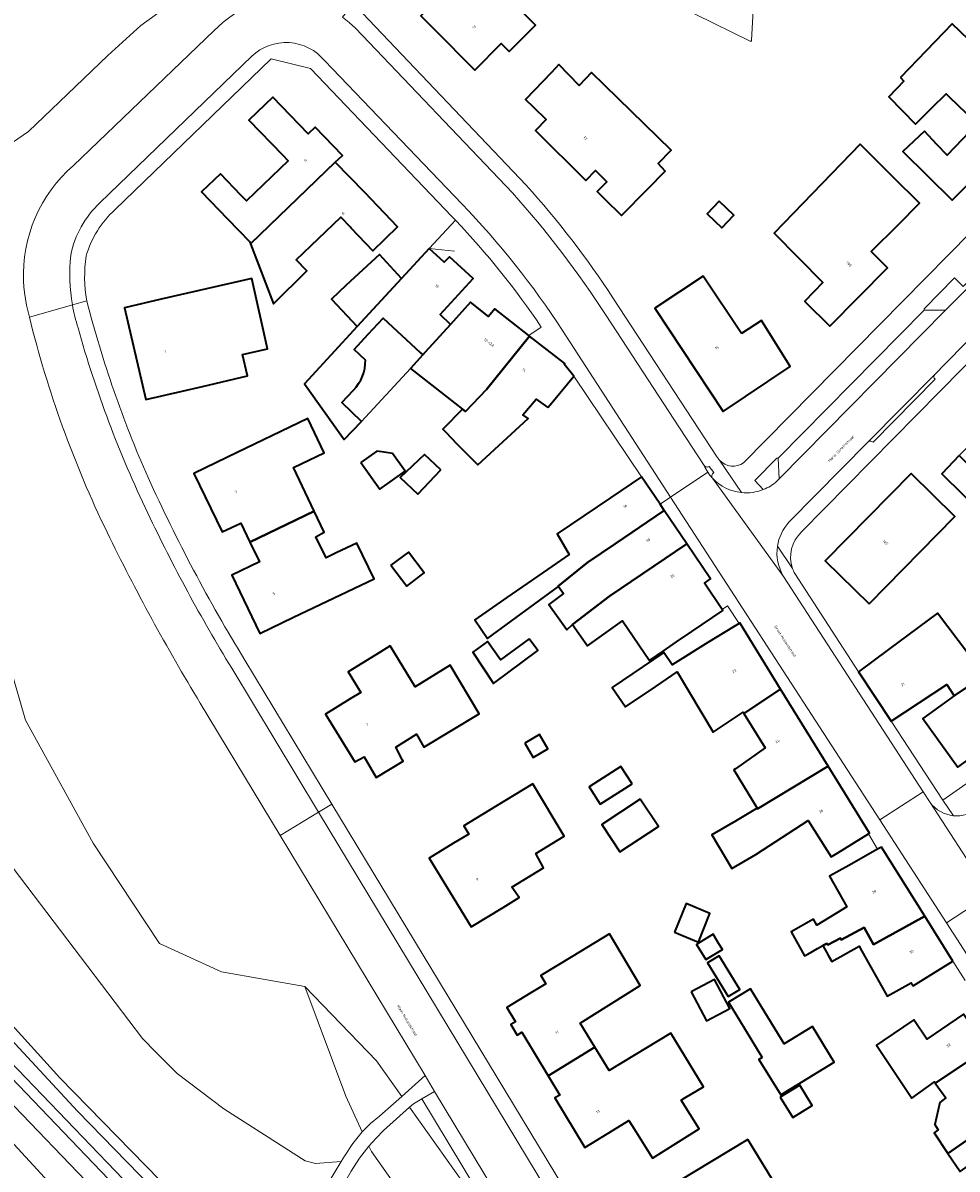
# Model space of a CAD drawing. Header units: metres. Extents: x 197700 to 204338, y 317132 to 325229.
# Tile 559 of 656: x 202308 to 202433, y 318576 to 318729. Entities that reach past the tile are written whole.
import ezdxf
from ezdxf.enums import TextEntityAlignment as Align

# ---------------------------------------------------------------- set-up
doc = ezdxf.new("R2010")
doc.units = ezdxf.units.M
for name, color, linetype, lineweight in [('B-WE-GR-BEPLANTING_CULTUUR_BOSPLANTSOEN-GV', 90, 'Continuous', 18), ('B-WE-GR-BEPLANTING_CULTUUR_HEESTERS-GV', 90, 'Continuous', 18), ('B-WE-GR-BOS_LOOF-GV', 40, 'Continuous', 13), ('B-WE-IE-TERREINAFSCHEIDING_KUNSTMATIG_MUUR-G', 90, 'IE-TERREINAFSCHEIDING-KUNSTMATIG-DICHT', 18), ('B-WE-OG-BEBOUWING-GV', 7, 'Continuous', 35), ('B-WE-OG-BEBOUWING-T18', 10, 'Continuous', 18), ('B-WE-OG-TERREIN_CULTUURSCHEIDING-GV', 7, 'Continuous', 18), ('B-WE-OG-TERREIN_ERF-GV', 7, 'Continuous', 18), ('B-WE-OG-TOPOGRAFIE-T18', 10, 'Continuous', 18), ('B-WE-OG-WATER_GREPPEL-GV', 160, 'Continuous', 18), ('B-WE-VH-ONVERHARD-GV', 252, 'Continuous', 18), ('B-WE-VH-VERHARDING_ASFALT-GV', 252, 'Continuous', 18), ('B-WE-VH-VERHARDING_BETONSTRAATSTEEN-GV', 252, 'Continuous', 18), ('B-WE-VH-VERHARDING_OPEN-GV', 252, 'Continuous', 18), ('B-WE-VH-VERHARDING_STRAATBAKSTEEN-GV', 252, 'Continuous', 18), ('B-WE-VH-VERHARDING_TEGEL-GV', 252, 'Continuous', 18)]:
    doc.layers.add(name, color=color, linetype=linetype, lineweight=lineweight)
doc.styles.add('NLCS-ISO-M200-T18', font='NLCS-ISO.ttf', dxfattribs={"height": 0.36})
doc.linetypes.add('IE-TERREINAFSCHEIDING-KUNSTMATIG-DICHT', pattern='A,8,-1,[82,NLCS.SHX,S=0.75,R=90,X=0,Y=0],-1', length=10)

msp = doc.modelspace()

# ---------------------------------------------------------------- linework, layer by layer
at = {"layer": 'B-WE-GR-BEPLANTING_CULTUUR_BOSPLANTSOEN-GV'}
for points in [[(202390.513, 318733.655), (202405.405, 318726.291), (202405.463, 318726.441), (202405.678, 318729.664)], [(202304.697, 318711.414), (202308.899, 318714.248), (202313.045, 318718.209), (202319.47, 318724.411), (202323.914, 318728.407), (202329.623, 318732.602)]]:
    msp.add_lwpolyline(points, dxfattribs=at)
msp.add_lwpolyline([(202361.418, 318584.997), (202360.314, 318584.346), (202359.795, 318583.882), (202368.217, 318572.076), (202377.592, 318556.184), (202384.116, 318545.394), (202371.086, 318557.864), (202361.096, 318568.923), (202354.709, 318577.97), (202354.378, 318578.687), (202353.118, 318577.07), (202351.979, 318575.366), (202345.372, 318563.746), (202360.764, 318548.858), (202384.652, 318528), (202407.663, 318505.684), (202414.139, 318497.647), (202413.333, 318498.967)], close=True, dxfattribs=at)
at = {"layer": 'B-WE-GR-BEPLANTING_CULTUUR_HEESTERS-GV'}
for points in [[(202433.815, 318693.581), (202433.766, 318693.532), (202432.613, 318694.692), (202428.559, 318690.576), (202428.554, 318690.371), (202431.421, 318690.399), (202433.881, 318692.893)], [(202409.062, 318670.626), (202408.86, 318670.628), (202405.907, 318667.648), (202407.05, 318666.413)], [(202408.874, 318667.528), (202409.179, 318667.837), (202409.062, 318670.626)]]:
    msp.add_lwpolyline(points, dxfattribs=at)
msp.add_lwpolyline([(202407.05, 318666.413, 0.0871899), (202408.874, 318667.528)], format="xyb", dxfattribs=at)
at = {"layer": 'B-WE-GR-BOS_LOOF-GV'}
msp.add_lwpolyline([(202300.658, 318601.504), (202313.096, 318587.8), (202328.334, 318572.174), (202337.471, 318563.049), (202339.752, 318561.091), (202340.041, 318561.373), (202343.591, 318564.83), (202350.676, 318576.633), (202347.237, 318576.376), (202345.868, 318576.735), (202334.973, 318583.687), (202328.763, 318588.416), (202325.903, 318591.235), (202324.106, 318593.086), (202305.877, 318617.108)], dxfattribs=at)
at = {"layer": 'B-WE-IE-TERREINAFSCHEIDING_KUNSTMATIG_MUUR-G'}
for points in [[(202365.934, 318702.423), (202362.43, 318698.631)], [(202365.938, 318702.427), (202365.934, 318702.423)], [(202362.43, 318698.631), (202365.813, 318698.282)], [(202353.377, 318675.512), (202359.931, 318682.594)]]:
    msp.add_lwpolyline(points, dxfattribs=at)
at = {"layer": 'B-WE-OG-BEBOUWING-GV'}
for points in [[(202364.866, 318733.232), (202361.32, 318729.708), (202363.028, 318727.989), (202368.508, 318722.475), (202372.055, 318726), (202373.091, 318724.957), (202376.637, 318728.482), (202368.412, 318736.756)], [(202425.374, 318721.469), (202425.856, 318721.007), (202423.816, 318718.878), (202427.38, 318715.254), (202429.591, 318717.428), (202431.477, 318719.283), (202431.938, 318718.839), (202435.218, 318715.68), (202435.637, 318715.277), (202431.607, 318711.1), (202430.264, 318712.528), (202428.578, 318714.321), (202425.685, 318711.6), (202432.29, 318705.078), (202432.62, 318705.412), (202444.236, 318717.175), (202441.563, 318719.744), (202438.847, 318722.355), (202432.288, 318728.66), (202428.823, 318725.056)], [(202391.617, 318706.589), (202393.967, 318708.972), (202393.01, 318709.98), (202394.739, 318711.753), (202384.102, 318722.125), (202382.473, 318720.406), (202379.753, 318723.203), (202378.745, 318722.158), (202375.273, 318718.56), (202376.328, 318717.542), (202378.058, 318715.844), (202376.616, 318714.387), (202383.357, 318707.713), (202384.656, 318709.03), (202386.151, 318707.555), (202384.852, 318706.238), (202385.858, 318705.245), (202388.106, 318703.029)], [(202338.557, 318699.236), (202349.879, 318710.174), (202350.821, 318711.064), (202347.207, 318714.851), (202346.274, 318713.93), (202341.536, 318718.849), (202338.344, 318715.759), (202342.828, 318711.128), (202343.582, 318710.349), (202338.012, 318704.99), (202337.276, 318705.753), (202334.519, 318708.61), (202332.01, 318706.189), (202335.483, 318702.591), (202338.448, 318699.52)], [(202425.061, 318701.812), (202427.916, 318704.679), (202424.373, 318708.207), (202419.998, 318712.564), (202408.5, 318700.663), (202415.036, 318694.093), (202412.606, 318691.573), (202412.657, 318691.519), (202415.962, 318688.263), (202423.633, 318696.049), (202421.473, 318698.209)], [(202349.879, 318710.174), (202338.557, 318699.236), (202341.628, 318691.253), (202346.058, 318695.661), (202344.656, 318697.101), (202350.631, 318702.806), (202351.904, 318701.469), (202351.961, 318701.409), (202354.894, 318698.331), (202358.203, 318701.511), (202353.802, 318706.091)], [(202401.161, 318704.939), (202399.558, 318703.28), (202401.499, 318701.405), (202403.102, 318703.064)], [(202358.731, 318694.623), (202355.777, 318697.816), (202351.34, 318693.709), (202349.36, 318691.877), (202352.81, 318688.207)], [(202329.42, 318679.565), (202332.154, 318680.195), (202338.142, 318681.615), (202337.48, 318684.446), (202340.834, 318685.213), (202338.717, 318694.631), (202326.592, 318691.839), (202321.72, 318690.717), (202324.548, 318678.443)], [(202404.137, 318687.26), (202399.042, 318694.935), (202392.567, 318690.64), (202401.716, 318676.849), (202410.652, 318682.875), (202410.506, 318683.09), (202406.828, 318689.013)], [(202367.27, 318676.837), (202370.092, 318679.809), (202375.824, 318686.921), (202375.718, 318687.004), (202371.173, 318690.552), (202370.344, 318689.525), (202367.96, 318691.45), (202365.269, 318688.496), (202361.922, 318684.801), (202361.57, 318684.412), (202359.931, 318682.594), (202361.754, 318681.164), (202366.852, 318677.165)], [(202378.285, 318677.389), (202378.563, 318677.722), (202381.766, 318681.562), (202380.464, 318683.195), (202380.524, 318683.252), (202375.824, 318686.921), (202370.092, 318679.809), (202367.27, 318676.837), (202366.852, 318677.165), (202364.262, 318674.504), (202364.487, 318674.29), (202364.667, 318674.095), (202366.126, 318672.516), (202366.71, 318671.934), (202368.934, 318669.72), (202375.65, 318675.895), (202374.918, 318676.427), (202376.715, 318678.492)], [(202347.05, 318663.523), (202344.296, 318669.385), (202348.408, 318671.313), (202346.193, 318675.918), (202335.484, 318670.744), (202330.982, 318668.569), (202334.748, 318660.772), (202337.259, 318661.942), (202338.479, 318659.391)], [(202353.29, 318670.033), (202355.839, 318666.479), (202359.192, 318668.883), (202357.518, 318671.219), (202356.385, 318671.405), (202355.425, 318671.563)], [(202363.977, 318669.061), (202361.817, 318671.116), (202358.552, 318668.05), (202360.896, 318665.821)], [(202438.923, 318665.354), (202433.243, 318670.953), (202430.903, 318668.518), (202436.594, 318662.911), (202437.118, 318663.461), (202437.339, 318663.693)], [(202386.65, 318665.326), (202379.511, 318660.507), (202381.108, 318657.754), (202378.227, 318655.754), (202372.784, 318651.977), (202368.534, 318649.028), (202370.201, 318646.536), (202379.681, 318653.454), (202379.643, 318653.504), (202383.59, 318656.676), (202387.259, 318659.155), (202393.835, 318663.617), (202393.27, 318664.454), (202390.794, 318668.123)], [(202421.222, 318651.152), (202432.655, 318662.813), (202426.8, 318668.554), (202415.345, 318656.896)], [(202347.05, 318663.523), (202338.479, 318659.391), (202339.74, 318656.753), (202336.052, 318655.002), (202339.79, 318647.196), (202344.3, 318649.355), (202355.06, 318654.506), (202352.737, 318659.275), (202349.996, 318657.953), (202348.646, 318657.302), (202347.289, 318660.116), (202348.372, 318660.708)], [(202396.824, 318659.189), (202393.835, 318663.617), (202387.259, 318659.155), (202383.59, 318656.676), (202379.643, 318653.504), (202379.681, 318653.454), (202380.381, 318652.532), (202378.428, 318651.067), (202379.672, 318649.313), (202380.781, 318647.75), (202380.817, 318647.699), (202381.558, 318648.383), (202386.495, 318652.158)], [(202381.558, 318648.383), (202383.56, 318645.526), (202388.245, 318648.86), (202391.845, 318643.581), (202393.665, 318644.822), (202395.481, 318646.061), (202397.507, 318647.443), (202401.674, 318650.284), (202401.586, 318650.413), (202399.195, 318653.919), (202399.998, 318654.485), (202396.824, 318659.189), (202386.495, 318652.158)], [(202357.311, 318656.297), (202359.418, 318653.507), (202361.764, 318655.278), (202359.657, 318658.069)], [(202436.315, 318645.181), (202436, 318645.618), (202434.468, 318644.423), (202430.327, 318649.891), (202423.806, 318645.056), (202419.789, 318642.078), (202424.135, 318635.46), (202431.599, 318640.362), (202432.544, 318638.85), (202435.734, 318640.992), (202438.103, 318642.698)], [(202409.38, 318639.748), (202403.917, 318648.596), (202403.824, 318648.538), (202403.149, 318648.121), (202399.663, 318645.969), (202394.886, 318643.019), (202393.787, 318644.641), (202386.89, 318639.97), (202388.645, 318637.379), (202392.684, 318640.116), (202395.541, 318642.052), (202400.379, 318633.999), (202404.363, 318636.668), (202404.455, 318636.52)], [(202375.8, 318646.49), (202371.928, 318643.667), (202370.202, 318646.141), (202368.268, 318644.673), (202370.995, 318640.51), (202376.959, 318644.923)], [(202357.229, 318645.549), (202355.853, 318644.703), (202351.593, 318642.084), (202353.29, 318639.324), (202351.853, 318638.44), (202348.571, 318636.423), (202352.503, 318630.027), (202353.717, 318630.728), (202355.358, 318627.97), (202358.943, 318630.138), (202358.874, 318630.27), (202357.974, 318631.99), (202360.726, 318633.745), (202361.711, 318631.987), (202369.093, 318636.453), (202365.233, 318642.94), (202360.527, 318640.071)], [(202435.734, 318640.992), (202432.544, 318638.85), (202428.357, 318635.834), (202433.03, 318629.347), (202439.318, 318633.876), (202439.249, 318633.973), (202436.87, 318637.276), (202437.884, 318638.006)], [(202406.275, 318623.75), (202415.739, 318629.457), (202409.38, 318639.748), (202404.455, 318636.52), (202407.328, 318631.892), (202403.325, 318629.096), (202403.145, 318628.971), (202406.219, 318623.843)], [(202375.187, 318632.548), (202376.295, 318630.634), (202378.256, 318631.768), (202377.148, 318633.683)], [(202389.52, 318627.101), (202388.022, 318629.436), (202383.788, 318626.719), (202385.287, 318624.384)], [(202415.739, 318629.457), (202406.275, 318623.75), (202406.219, 318623.843), (202403.329, 318622.134), (202400.205, 318620.287), (202402.861, 318615.795), (202406.05, 318617.681), (202413.071, 318622.188), (202416.143, 318617.349), (202417.038, 318617.902), (202421.125, 318620.427), (202421.266, 318620.514)], [(202376.282, 318627.117), (202371.302, 318624.081), (202367.032, 318621.478), (202367.699, 318620.385), (202365.678, 318619.153), (202362.439, 318617.179), (202368.04, 318607.993), (202372.309, 318610.596), (202374.452, 318611.903), (202373.467, 318613.275), (202377.697, 318615.887), (202376.662, 318617.794), (202380.444, 318620.129)], [(202390.617, 318625.067), (202385.466, 318621.674), (202387.886, 318617.998), (202393.038, 318621.391)], [(202422.32, 318618.36), (202418.49, 318616.21), (202415.919, 318614.767), (202418.216, 318610.675), (202416.837, 318609.82), (202414.229, 318608.203), (202413.783, 318609.008), (202410.762, 318607.334), (202412.551, 318604.106), (202413.011, 318604.366), (202414.32, 318605.105), (202415.02, 318605.487), (202415.568, 318605.786), (202415.699, 318605.575), (202417.362, 318606.466), (202417.465, 318606.266), (202420.525, 318607.885), (202421.792, 318605.632), (202423.059, 318606.364), (202428.634, 318609.401), (202422.849, 318618.657)], [(202395.211, 318607.288), (202398.393, 318605.953), (202399.934, 318609.79), (202396.752, 318611.124)], [(202432.371, 318603.422), (202428.634, 318609.401), (202423.059, 318606.364), (202421.792, 318605.632), (202420.525, 318607.885), (202417.465, 318606.266), (202417.362, 318606.466), (202415.699, 318605.575), (202415.568, 318605.786), (202415.02, 318605.487), (202415.786, 318604.118), (202416.2, 318603.377), (202419.855, 318605.422), (202420.24, 318604.734), (202423.367, 318599.142), (202423.607, 318598.714), (202426.796, 318600.498), (202427.068, 318600.107), (202428.144, 318600.78)], [(202386.512, 318607.068), (202381.593, 318604.09), (202377.316, 318601.501), (202377.989, 318600.389), (202375.993, 318599.18), (202372.788, 318597.24), (202373.95, 318595.325), (202373.326, 318594.946), (202374.184, 318593.533), (202374.808, 318593.912), (202378.331, 318588.086), (202384.574, 318591.9), (202382.598, 318595.134), (202390.597, 318600.149)], [(202398.608, 318605.953), (202398.132, 318605.642), (202399.374, 318603.615), (202401.598, 318604.977), (202401.135, 318605.732), (202400.355, 318607.005)], [(202402.385, 318598.669), (202403.944, 318599.625), (202401.176, 318604.143), (202399.617, 318603.187)], [(202397.405, 318599.314), (202399.452, 318595.433), (202402.578, 318597.082), (202400.532, 318600.963)], [(202406.927, 318590.557), (202406.482, 318590.285), (202409.386, 318585.545), (202416.539, 318589.928), (202413.635, 318594.667), (202409.854, 318592.351), (202406.807, 318597.323), (202405.339, 318599.72), (202402.412, 318597.927), (202403.88, 318595.53)], [(202436.909, 318591.714), (202433.795, 318596.316), (202428.901, 318593.003), (202427.169, 318595.563), (202423.028, 318592.76), (202422.188, 318592.191), (202426.91, 318585.103), (202429.911, 318587.295), (202430.044, 318587.108)], [(202384.574, 318591.9), (202378.331, 318588.086), (202379.883, 318585.519), (202379.188, 318585.128), (202383.214, 318578.525), (202386.988, 318580.826), (202389.114, 318582.123), (202389.801, 318580.996), (202392.246, 318577.104), (202398.478, 318581.019), (202396.086, 318584.828), (202396.595, 318585.139), (202399.054, 318586.638), (202394.688, 318593.779), (202386.455, 318588.821)], [(202436.845, 318581.289), (202435.128, 318583.819), (202440.014, 318587.126), (202436.909, 318591.714), (202430.044, 318587.108), (202431.43, 318585.155), (202430.658, 318584.504), (202429.993, 318581.583), (202430.415, 318580.872), (202429.887, 318580.478), (202431.735, 318577.717)], [(202409.315, 318585.245), (202410.985, 318582.52), (202413.594, 318584.119), (202411.925, 318586.844)], [(202446.662, 318577.314), (202443.439, 318582.079), (202438.552, 318578.774), (202436.845, 318581.289), (202431.735, 318577.717), (202433.36, 318575.289), (202436.567, 318577.596), (202439.821, 318572.86), (202439.899, 318572.746)], [(202404.973, 318579.578), (202400.038, 318576.589), (202395.793, 318574.019), (202396.461, 318572.916), (202394.438, 318571.691), (202391.243, 318569.756), (202392.411, 318567.86), (202391.795, 318567.487), (202392.672, 318566.039), (202393.288, 318566.412), (202396.805, 318560.57), (202401.082, 318563.16), (202404.057, 318564.962), (202402.113, 318568.331), (202409.151, 318572.808)]]:
    msp.add_lwpolyline(points, close=True, dxfattribs=at)
for points in [[(202353.918, 318683.717), (202352.39, 318685.12), (202354.279, 318687.167), (202356.26, 318689.313), (202361.229, 318684.717), (202361.57, 318684.412), (202361.922, 318684.801), (202365.269, 318688.496), (202363.876, 318689.793), (202368.305, 318694.605), (202365.123, 318697.531), (202364.433, 318696.783), (202362.43, 318698.631), (202358.731, 318694.623)], [(202358.731, 318694.623), (202352.81, 318688.207), (202345.748, 318680.553), (202351.077, 318673.12), (202353.377, 318675.512), (202350.749, 318678.039), (202352.321, 318679.699)]]:
    msp.add_lwpolyline(points, dxfattribs=at)
msp.add_lwpolyline([(202352.321, 318679.699, 0.188498), (202353.918, 318683.717)], format="xyb", dxfattribs=at)
at = {"layer": 'B-WE-OG-TERREIN_CULTUURSCHEIDING-GV'}
for points in [[(202346.122, 318731.585), (202347.127, 318733.209), (202352.274, 318738.81), (202354.156, 318740.667), (202338.562, 318736.56), (202335.09, 318735.29), (202329.623, 318732.602), (202323.914, 318728.407), (202319.47, 318724.411), (202313.045, 318718.209), (202308.899, 318714.248), (202304.697, 318711.414)], [(202314.882, 318709.71), (202333.649, 318727.696)], [(202336.994, 318561.22), (202315.43, 318583.357), (202294.835, 318605.597), (202288.838, 318612.729), (202273.169, 318632.75), (202265.68, 318643.774), (202256.822, 318655.776), (202249.728, 318668.605), (202241.775, 318684.078), (202236.863, 318695.603), (202235.718, 318698.624), (202230.461, 318706.558)], [(202309.019, 318689.433), (202308.605, 318691.067), (202308.334, 318692.732), (202308.259, 318693.487), (202308.214, 318694.245)], [(202305.877, 318617.108), (202324.106, 318593.086), (202325.903, 318591.235), (202328.763, 318588.416), (202334.973, 318583.687), (202345.868, 318576.735), (202347.237, 318576.376), (202350.676, 318576.633), (202351.108, 318577.352), (202352.201, 318579.058), (202353.486, 318580.627), (202351.298, 318585.381), (202345.819, 318600.015), (202334.679, 318601.995), (202326.408, 318605.757), (202317.51, 318619.176), (202308.487, 318635.604), (202306.232, 318643.504)], [(202306.232, 318643.504), (202308.487, 318635.604), (202317.51, 318619.176), (202326.408, 318605.757), (202334.679, 318601.995), (202345.819, 318600.015), (202355.378, 318590.074), (202358.75, 318585.347), (202361.871, 318588.118), (202342.503, 318620.213), (202331.829, 318637.902)], [(202304.176, 318592.328), (202320.467, 318575.376), (202337.147, 318557.979), (202336.382, 318557.361), (202335.723, 318557.379), (202324.559, 318569.05), (202304.503, 318589.971)], [(202303.701, 318587.36), (202335.733, 318554.052), (202338.018, 318557.506)], [(202443.286, 318453.331), (202442.299, 318454.868), (202441.996, 318455.383), (202441.667, 318455.883), (202395.463, 318532.45), (202363.141, 318586.013), (202361.418, 318584.997), (202413.333, 318498.967), (202414.139, 318497.647), (202417.455, 318492.222), (202425.561, 318478.483), (202434.373, 318464.443), (202440.214, 318454.982), (202442.498, 318450.515)]]:
    msp.add_lwpolyline(points, dxfattribs=at)
for points in [[(202333.649, 318727.696, -0.2657511), (202346.122, 318731.585)], [(202308.214, 318694.245, -0.227438), (202314.882, 318709.71)], [(202319.399, 318660.708, -0.0527279), (202309.019, 318689.433)], [(202331.829, 318637.902, -0.0235001), (202319.399, 318660.708)]]:
    msp.add_lwpolyline(points, format="xyb", dxfattribs=at)
for points in [[(202345.819, 318600.015), (202351.298, 318585.381), (202353.486, 318580.627), (202354.58, 318581.713), (202355.768, 318582.699), (202358.75, 318585.347), (202355.378, 318590.074)], [(202384.116, 318545.394), (202377.592, 318556.184), (202368.217, 318572.076), (202359.795, 318583.882), (202356.31, 318580.768), (202355.318, 318579.751), (202354.378, 318578.687), (202354.709, 318577.97), (202361.096, 318568.923), (202371.086, 318557.864)]]:
    msp.add_lwpolyline(points, close=True, dxfattribs=at)
at = {"layer": 'B-WE-OG-TERREIN_ERF-GV'}
for points in [[(202453.948, 318725.601), (202453.682, 318726.131), (202450.644, 318728.987), (202445.21, 318733.624), (202440.352, 318737.682), (202435.682, 318741.837), (202430.907, 318745.144), (202427.145, 318748.003), (202426.042, 318748.782), (202425.562, 318748.255), (202420.841, 318741.133), (202408.433, 318747.708), (202407.996, 318744.375), (202407.941, 318743.958), (202405.815, 318731.703), (202405.678, 318729.664), (202405.463, 318726.441), (202405.405, 318726.291), (202390.513, 318733.655), (202380.592, 318738.35), (202356.516, 318742.996), (202354.156, 318740.667)], [(202350.829, 318729.519), (202352.146, 318731.136), (202352.805, 318730.734), (202353.517, 318730.074), (202375.382, 318707.096)], [(202365.934, 318702.423), (202365.46, 318702.92), (202346.555, 318722.693), (202341.29, 318723.96), (202320.428, 318703.811)], [(202404.437, 318669.986), (202456.08, 318722.409), (202456.079, 318722.411), (202455.905, 318722.831)], [(202470.568, 318720.006), (202412.163, 318660.752)], [(202351.34, 318693.709), (202355.777, 318697.816), (202358.731, 318694.623), (202362.43, 318698.631), (202364.433, 318696.783), (202365.123, 318697.531), (202368.305, 318694.605), (202363.876, 318689.793), (202365.269, 318688.496), (202367.96, 318691.45), (202370.344, 318689.525), (202371.173, 318690.552), (202375.718, 318687.004), (202377.396, 318688.129)], [(202352.321, 318679.699), (202350.749, 318678.039), (202353.377, 318675.512), (202351.077, 318673.12), (202345.748, 318680.553), (202352.81, 318688.207), (202349.36, 318691.877), (202351.34, 318693.709)], [(202386.977, 318692.044), (202400.911, 318670.761)], [(202434.038, 318600.837), (202432.371, 318603.422), (202428.144, 318600.78), (202427.068, 318600.107), (202426.796, 318600.498), (202423.607, 318598.714), (202423.367, 318599.142), (202420.24, 318604.734), (202419.855, 318605.422), (202416.2, 318603.377), (202415.786, 318604.118), (202415.02, 318605.487), (202414.32, 318605.105), (202413.011, 318604.366), (202412.551, 318604.106), (202410.762, 318607.334), (202413.783, 318609.008), (202414.229, 318608.203), (202416.837, 318609.82), (202418.216, 318610.675), (202415.919, 318614.767), (202418.49, 318616.21), (202422.32, 318618.36), (202421.125, 318620.427), (202417.038, 318617.902), (202416.143, 318617.349), (202413.071, 318622.188), (202406.05, 318617.681), (202402.861, 318615.795), (202400.205, 318620.287), (202403.329, 318622.134), (202406.219, 318623.843), (202403.145, 318628.971), (202403.325, 318629.096), (202407.328, 318631.892), (202404.455, 318636.52), (202404.363, 318636.668), (202400.379, 318633.999), (202395.541, 318642.052), (202392.684, 318640.116), (202388.645, 318637.379), (202386.89, 318639.97), (202393.787, 318644.641), (202394.886, 318643.019), (202399.663, 318645.969), (202403.149, 318648.121), (202403.824, 318648.538), (202402.264, 318650.87), (202401.586, 318650.413), (202401.674, 318650.284), (202397.507, 318647.443), (202395.481, 318646.061), (202393.665, 318644.822), (202391.845, 318643.581), (202388.245, 318648.86), (202383.56, 318645.526), (202381.558, 318648.383), (202380.817, 318647.699), (202380.781, 318647.75), (202379.672, 318649.313), (202378.428, 318651.067), (202380.381, 318652.532), (202379.681, 318653.454), (202370.201, 318646.536), (202368.534, 318649.028), (202372.784, 318651.977), (202378.227, 318655.754), (202381.108, 318657.754), (202379.511, 318660.507), (202386.65, 318665.326), (202390.794, 318668.123), (202381.766, 318681.562), (202378.563, 318677.722), (202378.285, 318677.389), (202376.715, 318678.492), (202374.918, 318676.427), (202375.65, 318675.895), (202368.934, 318669.72), (202366.71, 318671.934), (202366.126, 318672.516), (202364.667, 318674.095), (202364.487, 318674.29), (202364.262, 318674.504), (202366.852, 318677.165), (202361.754, 318681.164), (202359.931, 318682.594), (202361.57, 318684.412), (202361.229, 318684.717), (202356.26, 318689.313), (202354.279, 318687.167), (202352.39, 318685.12), (202353.918, 318683.717)], [(202411.278, 318655.184), (202419.789, 318642.078), (202423.806, 318645.056), (202430.327, 318649.891), (202434.468, 318644.423)], [(202337.777, 318643.647), (202349.425, 318624.39), (202402.474, 318536.681), (202424.66, 318500), (202431.772, 318488.24), (202436.201, 318480.754), (202438.671, 318476.369), (202438.783, 318476.419), (202449.226, 318459.154)], [(202433.03, 318629.347), (202428.357, 318635.834), (202432.544, 318638.85), (202431.599, 318640.362), (202424.135, 318635.46), (202431.029, 318624.917), (202457.587, 318643.49)], [(202433.36, 318575.289), (202431.735, 318577.717), (202429.887, 318580.478), (202430.415, 318580.872), (202429.993, 318581.583), (202430.658, 318584.504), (202431.43, 318585.155), (202430.044, 318587.108), (202429.911, 318587.295), (202426.91, 318585.103), (202422.188, 318592.191), (202423.028, 318592.76), (202427.169, 318595.563), (202428.901, 318593.003), (202433.795, 318596.316)]]:
    msp.add_lwpolyline(points, dxfattribs=at)
for points in [[(202363.028, 318727.989), (202361.32, 318729.708), (202364.866, 318733.232), (202368.412, 318736.756), (202376.637, 318728.482), (202373.091, 318724.957), (202372.055, 318726), (202368.508, 318722.475)], [(202425.856, 318721.007), (202425.374, 318721.469), (202428.823, 318725.056), (202432.288, 318728.66), (202438.847, 318722.355), (202441.563, 318719.744), (202444.236, 318717.175), (202432.62, 318705.412), (202432.29, 318705.078), (202425.685, 318711.6), (202428.578, 318714.321), (202430.264, 318712.528), (202431.607, 318711.1), (202435.637, 318715.277), (202435.218, 318715.68), (202431.938, 318718.839), (202431.477, 318719.283), (202429.591, 318717.428), (202427.38, 318715.254), (202423.816, 318718.878)], [(202393.967, 318708.972), (202391.617, 318706.589), (202388.106, 318703.029), (202385.858, 318705.245), (202384.852, 318706.238), (202386.151, 318707.555), (202384.656, 318709.03), (202383.357, 318707.713), (202376.616, 318714.387), (202378.058, 318715.844), (202376.328, 318717.542), (202375.273, 318718.56), (202378.745, 318722.158), (202379.753, 318723.203), (202382.473, 318720.406), (202384.102, 318722.125), (202394.739, 318711.753), (202393.01, 318709.98)], [(202338.448, 318699.52), (202335.483, 318702.591), (202332.01, 318706.189), (202334.519, 318708.61), (202337.276, 318705.753), (202338.012, 318704.99), (202343.582, 318710.349), (202342.828, 318711.128), (202338.344, 318715.759), (202341.536, 318718.849), (202346.274, 318713.93), (202347.207, 318714.851), (202350.821, 318711.064), (202349.879, 318710.174), (202353.802, 318706.091), (202358.203, 318701.511), (202354.894, 318698.331), (202351.961, 318701.409), (202351.904, 318701.469), (202350.631, 318702.806), (202344.656, 318697.101), (202346.058, 318695.661), (202341.628, 318691.253), (202338.557, 318699.236)], [(202424.373, 318708.207), (202427.916, 318704.679), (202425.061, 318701.812), (202421.473, 318698.209), (202423.633, 318696.049), (202415.962, 318688.263), (202412.657, 318691.519), (202412.606, 318691.573), (202415.036, 318694.093), (202408.5, 318700.663), (202419.998, 318712.564)], [(202401.161, 318704.939), (202403.102, 318703.064), (202401.499, 318701.405), (202399.558, 318703.28)], [(202332.154, 318680.195), (202329.42, 318679.565), (202324.548, 318678.443), (202321.72, 318690.717), (202326.592, 318691.839), (202338.717, 318694.631), (202340.834, 318685.213), (202337.48, 318684.446), (202338.142, 318681.615)], [(202410.506, 318683.09), (202410.652, 318682.875), (202401.716, 318676.849), (202392.567, 318690.64), (202399.042, 318694.935), (202404.137, 318687.26), (202406.828, 318689.013)], [(202346.193, 318675.918), (202348.408, 318671.313), (202344.296, 318669.385), (202347.05, 318663.523), (202348.372, 318660.708), (202347.289, 318660.116), (202348.646, 318657.302), (202349.996, 318657.953), (202352.737, 318659.275), (202355.06, 318654.506), (202344.3, 318649.355), (202339.79, 318647.196), (202336.052, 318655.002), (202339.74, 318656.753), (202338.479, 318659.391), (202337.259, 318661.942), (202334.748, 318660.772), (202330.982, 318668.569), (202335.484, 318670.744)], [(202433.243, 318670.953), (202435.583, 318673.388), (202441.251, 318667.796), (202439.341, 318665.793), (202438.923, 318665.354), (202437.339, 318663.693), (202437.118, 318663.461), (202436.594, 318662.911), (202430.903, 318668.518)], [(202356.385, 318671.405), (202357.518, 318671.219), (202359.192, 318668.883), (202355.839, 318666.479), (202353.29, 318670.033), (202355.425, 318671.563)], [(202361.817, 318671.116), (202363.977, 318669.061), (202360.896, 318665.821), (202358.552, 318668.05)], [(202421.222, 318651.152), (202415.345, 318656.896), (202426.8, 318668.554), (202432.655, 318662.813)], [(202357.311, 318656.297), (202359.657, 318658.069), (202361.764, 318655.278), (202359.418, 318653.507)], [(202376.959, 318644.923), (202370.995, 318640.51), (202368.268, 318644.673), (202370.202, 318646.141), (202371.928, 318643.667), (202375.8, 318646.49)], [(202355.853, 318644.703), (202357.229, 318645.549), (202360.527, 318640.071), (202365.233, 318642.94), (202369.093, 318636.453), (202361.711, 318631.987), (202360.726, 318633.745), (202357.974, 318631.99), (202358.874, 318630.27), (202358.943, 318630.138), (202355.358, 318627.97), (202353.717, 318630.728), (202352.503, 318630.027), (202348.571, 318636.423), (202351.853, 318638.44), (202353.29, 318639.324), (202351.593, 318642.084)], [(202375.187, 318632.548), (202377.148, 318633.683), (202378.256, 318631.768), (202376.295, 318630.634)], [(202388.022, 318629.436), (202389.52, 318627.101), (202385.287, 318624.384), (202383.788, 318626.719)], [(202371.302, 318624.081), (202376.282, 318627.117), (202380.444, 318620.129), (202376.662, 318617.794), (202377.697, 318615.887), (202373.467, 318613.275), (202374.452, 318611.903), (202372.309, 318610.596), (202368.04, 318607.993), (202362.439, 318617.179), (202365.678, 318619.153), (202367.699, 318620.385), (202367.032, 318621.478)], [(202385.466, 318621.674), (202390.617, 318625.067), (202393.038, 318621.391), (202387.886, 318617.998)], [(202395.211, 318607.288), (202396.752, 318611.124), (202399.934, 318609.79), (202398.393, 318605.953)], [(202381.593, 318604.09), (202386.512, 318607.068), (202390.597, 318600.149), (202382.598, 318595.134), (202384.574, 318591.9), (202386.455, 318588.821), (202394.688, 318593.779), (202399.054, 318586.638), (202396.595, 318585.139), (202396.086, 318584.828), (202398.478, 318581.019), (202392.246, 318577.104), (202389.801, 318580.996), (202389.114, 318582.123), (202386.988, 318580.826), (202383.214, 318578.525), (202379.188, 318585.128), (202379.883, 318585.519), (202378.331, 318588.086), (202374.808, 318593.912), (202374.184, 318593.533), (202373.326, 318594.946), (202373.95, 318595.325), (202372.788, 318597.24), (202375.993, 318599.18), (202377.989, 318600.389), (202377.316, 318601.501)], [(202398.608, 318605.953), (202400.355, 318607.005), (202401.135, 318605.732), (202401.598, 318604.977), (202399.374, 318603.615), (202398.132, 318605.642)], [(202402.385, 318598.669), (202399.617, 318603.187), (202401.176, 318604.143), (202403.944, 318599.625)], [(202397.405, 318599.314), (202400.532, 318600.963), (202402.578, 318597.082), (202399.452, 318595.433)], [(202406.927, 318590.557), (202403.88, 318595.53), (202402.412, 318597.927), (202405.339, 318599.72), (202406.807, 318597.323), (202409.854, 318592.351), (202413.635, 318594.667), (202416.539, 318589.928), (202409.386, 318585.545), (202406.482, 318590.285)], [(202409.315, 318585.245), (202411.925, 318586.844), (202413.594, 318584.119), (202410.985, 318582.52)], [(202400.038, 318576.589), (202404.973, 318579.578), (202409.151, 318572.808), (202402.113, 318568.331), (202404.057, 318564.962), (202401.082, 318563.16), (202396.805, 318560.57), (202393.288, 318566.412), (202392.672, 318566.039), (202391.795, 318567.487), (202392.411, 318567.86), (202391.243, 318569.756), (202394.438, 318571.691), (202396.461, 318572.916), (202395.793, 318574.019)]]:
    msp.add_lwpolyline(points, close=True, dxfattribs=at)
for points in [[(202375.382, 318707.096, -0.0374134), (202386.977, 318692.044)], [(202320.428, 318703.811, 0.1378242), (202316.597, 318697.651)], [(202377.396, 318688.129, 0.0413066), (202365.934, 318702.423)], [(202316.597, 318697.651, 0.0832797), (202316.684, 318691.635)], [(202316.684, 318691.635, 0.0420836), (202324.878, 318668.014)], [(202353.918, 318683.717, -0.188498), (202352.321, 318679.699)], [(202400.911, 318670.761, 0.0511339), (202401.214, 318670.353)], [(202401.214, 318670.353, 0.3737983), (202404.437, 318669.986)], [(202324.878, 318668.014, 0.0306488), (202337.777, 318643.647)], [(202412.163, 318660.752, 0.3003341), (202410.964, 318655.875)], [(202410.964, 318655.875, 0.0408916), (202411.278, 318655.184)]]:
    msp.add_lwpolyline(points, format="xyb", dxfattribs=at)
at = {"layer": 'B-WE-OG-WATER_GREPPEL-GV'}
msp.add_lwpolyline([(202304.503, 318589.971), (202324.559, 318569.05), (202335.723, 318557.379), (202336.382, 318557.361), (202337.147, 318557.979), (202320.467, 318575.376), (202304.176, 318592.328)], dxfattribs=at)
at = {"layer": 'B-WE-VH-ONVERHARD-GV'}
for points in [[(202230.461, 318706.558), (202235.718, 318698.624), (202236.863, 318695.603), (202241.775, 318684.078), (202249.728, 318668.605), (202256.822, 318655.776), (202265.68, 318643.774), (202273.169, 318632.75), (202288.838, 318612.729), (202294.835, 318605.597), (202315.43, 318583.357), (202336.994, 318561.22)], [(202338.018, 318557.506), (202339.752, 318561.091), (202337.471, 318563.049), (202328.334, 318572.174), (202313.096, 318587.8), (202300.658, 318601.504)]]:
    msp.add_lwpolyline(points, dxfattribs=at)
at = {"layer": 'B-WE-VH-VERHARDING_ASFALT-GV'}
for points in [[(202414.644, 318448.052), (202403.531, 318464.82), (202397.65, 318473.06), (202386.93, 318488.688), (202379.901, 318498.521), (202370.411, 318510.286), (202357.056, 318525.861), (202349.143, 318534.756), (202337.427, 318547.053), (202326.576, 318558.173), (202312.034, 318573.39), (202282.012, 318606.025), (202270.233, 318620.616), (202258.319, 318636.593), (202246.151, 318655.732), (202236.556, 318673.364), (202227.53, 318692.831), (202219.366, 318712.439), (202213.124, 318731.132), (202206.492, 318758.289), (202200.361, 318798.034), (202197.852, 318824.188), (202196.801, 318845.616)], [(202474.317, 318733.855), (202463.706, 318723.146), (202459.587, 318718.989), (202457.891, 318717.278), (202455.752, 318715.105), (202444.773, 318703.947), (202444.429, 318703.597), (202441.523, 318700.644), (202439.178, 318698.265), (202437.747, 318696.815), (202433.881, 318692.893), (202431.421, 318690.399), (202409.179, 318667.837), (202408.874, 318667.528)], [(202429.962, 318681.802), (202431.405, 318683.265), (202447.603, 318699.723), (202448.106, 318700.234), (202457.185, 318709.438), (202464.609, 318716.965), (202466.077, 318718.456), (202468.837, 318721.259), (202478.729, 318731.306), (202475.157, 318734.804)], [(202373.556, 318706.07), (202352.567, 318728.065), (202351.729, 318728.829), (202350.829, 318729.519)], [(202333.649, 318727.696), (202314.882, 318709.71)], [(202318.419, 318704.721), (202338.712, 318724.332)], [(202348.474, 318723.701), (202366.796, 318704.579)], [(202308.214, 318694.245), (202308.259, 318693.487), (202308.334, 318692.732), (202308.605, 318691.067), (202309.019, 318689.433), (202314.757, 318691.081)], [(202314.757, 318691.081), (202309.019, 318689.433)], [(202399.138, 318669.644), (202395.866, 318674.661), (202386.052, 318689.668)], [(202380.222, 318687.68), (202394.671, 318665.389), (202399.636, 318668.74)], [(202410.478, 318662.047), (202421.072, 318672.788), (202429.962, 318681.802)], [(202399.636, 318668.74), (202394.671, 318665.389), (202422.618, 318622.273), (202428.416, 318626.055)], [(202428.416, 318626.055), (202409.753, 318654.822), (202400.284, 318667.925)], [(202400.284, 318667.925), (202409.753, 318654.822)], [(202331.829, 318637.902), (202342.503, 318620.213), (202347.649, 318623.318), (202336.033, 318642.56)], [(202282.012, 318606.025), (202312.034, 318573.39)], [(202335.733, 318554.052), (202303.701, 318587.36)]]:
    msp.add_lwpolyline(points, dxfattribs=at)
for points in [[(202346.122, 318731.585, 0.2657511), (202333.649, 318727.696)], [(202338.712, 318724.332, -0.4338136), (202348.474, 318723.701)], [(202314.882, 318709.71, 0.227438), (202308.214, 318694.245)], [(202386.052, 318689.668, 0.0392448), (202373.556, 318706.07)], [(202314.523, 318697.743, -0.1530346), (202318.419, 318704.721)], [(202366.796, 318704.579, -0.0488428), (202380.222, 318687.68)], [(202314.757, 318691.081, -0.0699365), (202314.523, 318697.743)], [(202315.509, 318688.012, -0.0329349), (202314.757, 318691.081)], [(202309.019, 318689.433, 0.0527279), (202319.399, 318660.708)], [(202324.818, 318663.28, -0.0434576), (202315.509, 318688.012)], [(202399.636, 318668.74, -0.0415989), (202399.138, 318669.644)], [(202400.284, 318667.925, -0.0420064), (202399.636, 318668.74)], [(202404.135, 318666.017, -0.1792954), (202400.284, 318667.925)], [(202408.874, 318667.528, -0.0871899), (202407.05, 318666.413)], [(202407.05, 318666.413, -0.1206258), (202404.135, 318666.017)], [(202336.033, 318642.56, -0.0259441), (202324.818, 318663.28)], [(202408.957, 318658.856, -0.1486608), (202410.478, 318662.047)], [(202319.399, 318660.708, 0.0235001), (202331.829, 318637.902)], [(202409.753, 318654.822, -0.1741848), (202408.957, 318658.856)]]:
    msp.add_lwpolyline(points, format="xyb", dxfattribs=at)
for points in [[(202436.351, 318613.846), (202429.341, 318624.614), (202428.416, 318626.055), (202422.618, 318622.273), (202431.539, 318608.509), (202437.318, 318612.329)], [(202361.871, 318588.118), (202363.141, 318586.013), (202395.463, 318532.45), (202400.621, 318535.563), (202347.649, 318623.318), (202342.503, 318620.213)], [(202457.754, 318581.481), (202437.318, 318612.329), (202431.539, 318608.509), (202436.093, 318601.484), (202452.098, 318577.744)]]:
    msp.add_lwpolyline(points, close=True, dxfattribs=at)
at = {"layer": 'B-WE-VH-VERHARDING_BETONSTRAATSTEEN-GV'}
msp.add_lwpolyline([(202409.179, 318667.837), (202431.421, 318690.399), (202428.554, 318690.371), (202409.062, 318670.626)], close=True, dxfattribs=at)
for points in [[(202429.962, 318681.802), (202421.072, 318672.788)], [(202421.727, 318672.736), (202430.022, 318681.15)], [(202400.438, 318668.69), (202399.828, 318669.524)]]:
    msp.add_lwpolyline(points, dxfattribs=at)
for points in [[(202430.022, 318681.15, -0.4021078), (202429.962, 318681.802)], [(202421.072, 318672.788, -0.402364), (202421.727, 318672.736)], [(202399.828, 318669.524, -0.4168838), (202399.138, 318669.644)], [(202399.138, 318669.644, 0.0415989), (202399.636, 318668.74)], [(202399.636, 318668.74, 0.0420064), (202400.284, 318667.925)], [(202400.284, 318667.925, -0.4089082), (202400.438, 318668.69)]]:
    msp.add_lwpolyline(points, format="xyb", dxfattribs=at)
at = {"layer": 'B-WE-VH-VERHARDING_OPEN-GV'}
msp.add_lwpolyline([(202359.795, 318583.882), (202360.314, 318584.346), (202361.418, 318584.997), (202363.141, 318586.013), (202361.871, 318588.118), (202358.75, 318585.347), (202355.768, 318582.699), (202354.58, 318581.713), (202353.486, 318580.627), (202352.201, 318579.058), (202351.108, 318577.352), (202350.676, 318576.633), (202343.591, 318564.83), (202345.372, 318563.746), (202351.979, 318575.366), (202353.118, 318577.07), (202354.378, 318578.687), (202355.318, 318579.751), (202356.31, 318580.768)], close=True, dxfattribs=at)
at = {"layer": 'B-WE-VH-VERHARDING_STRAATBAKSTEEN-GV'}
for points in [[(202457.587, 318643.49), (202431.029, 318624.917), (202432.475, 318622.845)], [(202429.341, 318624.614), (202436.351, 318613.846)]]:
    msp.add_lwpolyline(points, dxfattribs=at)
for points in [[(202432.475, 318622.845, -0.2078583), (202429.341, 318624.614)], [(202432.475, 318622.845, 0.191822), (202435.689, 318623.753)], [(202435.689, 318623.753, -0.191822), (202432.475, 318622.845)]]:
    msp.add_lwpolyline(points, format="xyb", dxfattribs=at)
at = {"layer": 'B-WE-VH-VERHARDING_TEGEL-GV'}
for points in [[(202476.537, 318738.987), (202473.714, 318736.204), (202472.555, 318735.061), (202472.948, 318734.591), (202470.202, 318731.817), (202469.967, 318732.019), (202464.067, 318726.037), (202461.637, 318726.871), (202456.396, 318721.538), (202456.257, 318721.678), (202456.08, 318722.409), (202404.437, 318669.986)], [(202375.382, 318707.096), (202353.517, 318730.074), (202352.805, 318730.734), (202352.146, 318731.136), (202350.829, 318729.519), (202351.729, 318728.829), (202352.567, 318728.065), (202373.556, 318706.07)], [(202412.163, 318660.752), (202470.568, 318720.006), (202480.24, 318729.818), (202478.729, 318731.306), (202468.837, 318721.259)], [(202338.712, 318724.332), (202318.419, 318704.721)], [(202320.428, 318703.811), (202341.29, 318723.96), (202346.555, 318722.693), (202365.46, 318702.92), (202365.934, 318702.423)], [(202366.796, 318704.579), (202348.474, 318723.701)], [(202407.05, 318666.413), (202405.907, 318667.648), (202408.86, 318670.628), (202409.062, 318670.626), (202428.554, 318690.371), (202428.559, 318690.576), (202432.613, 318694.692), (202433.766, 318693.532), (202433.815, 318693.581), (202437.059, 318696.866), (202437.104, 318696.907), (202435.89, 318698.052), (202437.93, 318700.113), (202439.091, 318698.937), (202439.142, 318698.98), (202443.752, 318703.656)], [(202447.603, 318699.723), (202431.405, 318683.265), (202429.962, 318681.802)], [(202400.911, 318670.761), (202386.977, 318692.044)], [(202316.684, 318691.635), (202314.757, 318691.081)], [(202314.757, 318691.081), (202316.684, 318691.635)], [(202386.052, 318689.668), (202395.866, 318674.661), (202399.138, 318669.644)], [(202377.396, 318688.129), (202375.718, 318687.004), (202375.824, 318686.921)], [(202375.824, 318686.921), (202380.524, 318683.252), (202380.464, 318683.195), (202381.766, 318681.562), (202390.794, 318668.123), (202393.27, 318664.454), (202394.671, 318665.389), (202380.222, 318687.68)], [(202430.022, 318681.15), (202421.727, 318672.736)], [(202421.072, 318672.788), (202410.478, 318662.047)], [(202399.828, 318669.524), (202400.438, 318668.69)], [(202404.135, 318666.017), (202401.214, 318670.353)], [(202401.214, 318670.353), (202404.135, 318666.017)], [(202436.093, 318601.484), (202431.539, 318608.509), (202422.618, 318622.273), (202394.671, 318665.389), (202393.27, 318664.454), (202393.835, 318663.617), (202396.824, 318659.189), (202399.998, 318654.485), (202399.195, 318653.919), (202401.586, 318650.413), (202402.264, 318650.87), (202403.824, 318648.538), (202403.917, 318648.596), (202409.38, 318639.748), (202415.739, 318629.457), (202421.266, 318620.514), (202421.125, 318620.427), (202422.32, 318618.36), (202422.849, 318618.657), (202428.634, 318609.401), (202432.371, 318603.422), (202434.038, 318600.837)], [(202410.964, 318655.875), (202408.957, 318658.856)], [(202408.957, 318658.856), (202410.964, 318655.875)], [(202409.753, 318654.822), (202428.416, 318626.055), (202429.341, 318624.614)], [(202432.475, 318622.845), (202431.029, 318624.917), (202424.135, 318635.46), (202419.789, 318642.078), (202411.278, 318655.184)], [(202336.033, 318642.56), (202347.649, 318623.318), (202349.425, 318624.39), (202337.777, 318643.647)]]:
    msp.add_lwpolyline(points, dxfattribs=at)
for points in [[(202348.474, 318723.701, 0.4338136), (202338.712, 318724.332)], [(202373.556, 318706.07, -0.0392448), (202386.052, 318689.668)], [(202386.977, 318692.044, 0.0374134), (202375.382, 318707.096)], [(202318.419, 318704.721, 0.1530346), (202314.523, 318697.743)], [(202380.222, 318687.68, 0.0488428), (202366.796, 318704.579)], [(202316.597, 318697.651, -0.1378242), (202320.428, 318703.811)], [(202365.934, 318702.423, -0.0413066), (202377.396, 318688.129)], [(202314.523, 318697.743, 0.0699365), (202314.757, 318691.081)], [(202316.684, 318691.635, -0.0832797), (202316.597, 318697.651)], [(202314.757, 318691.081, 0.0329349), (202315.509, 318688.012)], [(202324.878, 318668.014, -0.0420836), (202316.684, 318691.635)], [(202315.509, 318688.012, 0.0434576), (202324.818, 318663.28)], [(202429.962, 318681.802, 0.4021078), (202430.022, 318681.15)], [(202421.727, 318672.736, 0.402364), (202421.072, 318672.788)], [(202401.214, 318670.353, -0.0511339), (202400.911, 318670.761)], [(202399.138, 318669.644, 0.4168838), (202399.828, 318669.524)], [(202404.437, 318669.986, -0.3737983), (202401.214, 318670.353)], [(202337.777, 318643.647, -0.0306488), (202324.878, 318668.014)], [(202400.438, 318668.69, 0.4089082), (202400.284, 318667.925)], [(202400.284, 318667.925, 0.1792954), (202404.135, 318666.017)], [(202404.135, 318666.017, 0.1206258), (202407.05, 318666.413)], [(202324.818, 318663.28, 0.0259441), (202336.033, 318642.56)], [(202410.478, 318662.047, 0.1486608), (202408.957, 318658.856)], [(202410.964, 318655.875, -0.3003341), (202412.163, 318660.752)], [(202408.957, 318658.856, 0.1741848), (202409.753, 318654.822)], [(202411.278, 318655.184, -0.0408916), (202410.964, 318655.875)], [(202429.341, 318624.614, 0.2078583), (202432.475, 318622.845)]]:
    msp.add_lwpolyline(points, format="xyb", dxfattribs=at)
msp.add_lwpolyline([(202402.474, 318536.681), (202349.425, 318624.39), (202347.649, 318623.318), (202400.621, 318535.563)], close=True, dxfattribs=at)

# ---------------------------------------------------------------- texts
at = {"layer": 'B-WE-OG-BEBOUWING-T18', "style": 'NLCS-ISO-M200-T18'}
for s, rotation, p in [('11', 44.8, (202368.445, 318728.213)), ('13', 315.3, (202383.3, 318713.399)), ('6', 43.6, (202345.882, 318710.445)), ('8', 43.8, (202350.913, 318703.325)), ('190', 315.5, (202418.499, 318696.538)), ('10', 317.4, (202363.489, 318693.6)), ('12-12A', 322.1, (202370.43, 318686.057)), ('1', 12.9, (202327.174, 318684.862)), ('15', 33.5, (202400.863, 318685.37)), ('14', 322.1, (202375.105, 318682.407)), ('3', 25.7, (202336.62, 318666.092)), ('16', 34, (202388.623, 318664.189)), ('18', 34, (202391.687, 318659.65)), ('145', 315.5, (202423.383, 318659.37)), ('20', 34, (202394.912, 318654.871)), ('5', 25.5, (202341.681, 318652.509)), ('22', 31.6, (202403.188, 318642.162)), ('21', 33.2, (202425.691, 318640.377)), ('7', 31.5, (202354.129, 318635.02)), ('24', 31.7, (202408.971, 318632.8)), ('26', 31.7, (202414.759, 318623.435)), ('9', 31.3, (202368.838, 318614.368)), ('28', 32, (202421.862, 318612.689)), ('30', 32, (202426.873, 318604.671)), ('11', 31.1, (202379.493, 318593.894)), ('32', 34, (202431.786, 318592.147)), ('13', 31.3, (202384.982, 318583.309))]:
    msp.add_text(s, height=0.36, rotation=rotation, dxfattribs=at).set_placement(p, align=Align.MIDDLE)
at = {"layer": 'B-WE-OG-TOPOGRAFIE-T18', "style": 'NLCS-ISO-M200-T18'}
for s, rotation, p in [('Maria Gorettistraat', 45.4, (202417.456, 318671.888)), ('Groot-Nullandstraat', 303, (202409.993, 318646.158)), ('Klein-Nullandstraat', 301.2, (202359.48, 318595.48))]:
    msp.add_text(s, height=0.36, rotation=rotation, dxfattribs=at).set_placement(p, align=Align.MIDDLE)

doc.saveas('drawing.dxf')
